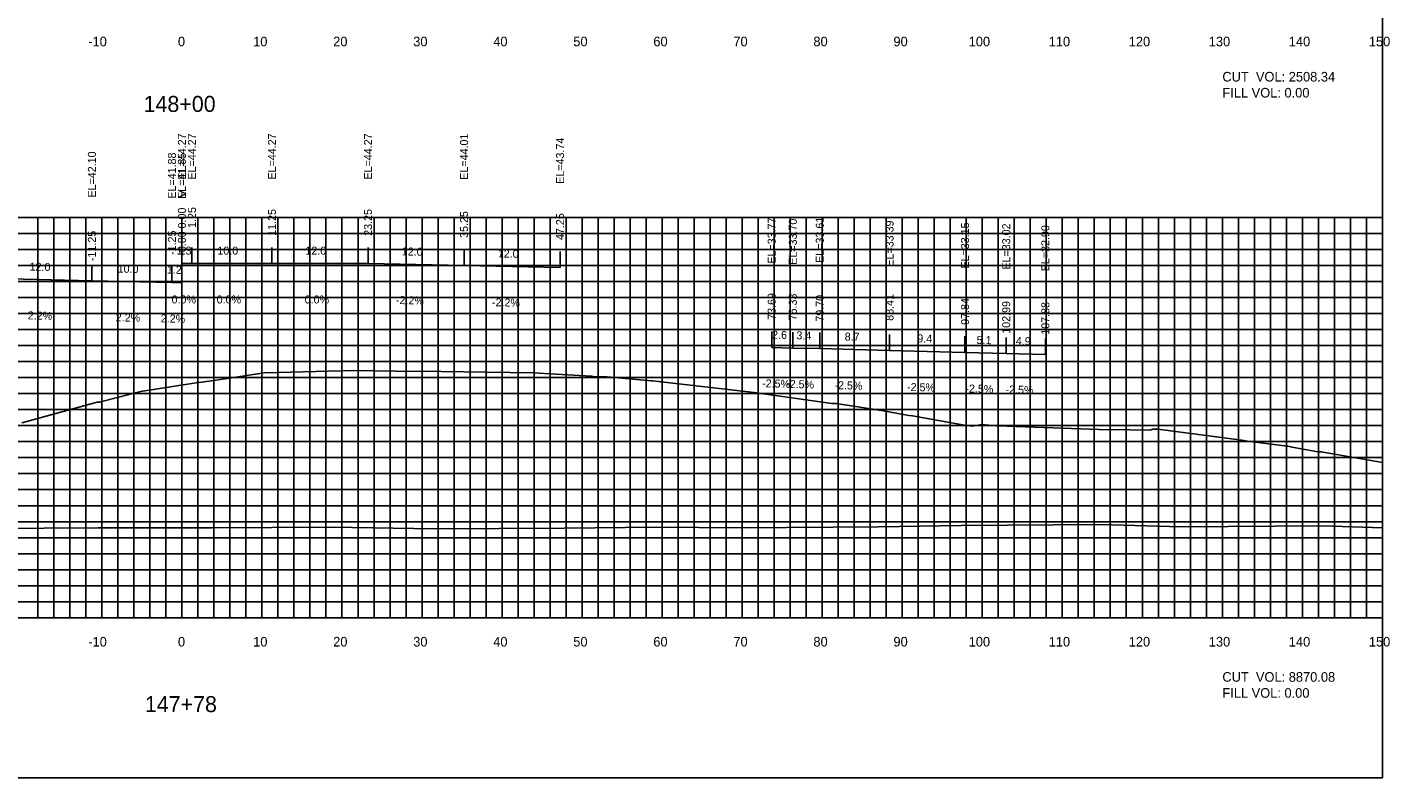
# Model space of a CAD drawing. Extents: x 1800880 to 1818864, y 245271 to 250560.
# Drawn here: x 1810873.5 to 1811043.7, y 250355.3 to 250449.1 of the extents above; entities that cross this region are included whole.
import ezdxf

# ---------------------------------------------------------------- set-up
doc = ezdxf.new("R2010")
doc.units = 0
for name, color, linetype in [('33', 7, 'Continuous'), ('ANNO-TXT', 7, 'Continuous'), ('AXIS', 7, 'Continuous'), ('CL-CNST', 7, 'Continuous'), ('DESIGN - DRAINAGE - Bridges', 7, 'Continuous'), ('DRAINAGETXT', 7, 'Continuous'), ('Level 32', 7, 'Continuous'), ('Level 37', 7, 'Continuous'), ('Level 46', 7, 'Continuous'), ('Level 62', 7, 'Continuous'), ('SHT-BDR', 7, 'Continuous')]:
    doc.layers.add(name, color=color, linetype=linetype)

msp = doc.modelspace()

# ---------------------------------------------------------------- linework, layer by layer
at = {"layer": '33'}
msp.add_line((1810892.82, 250404.38), (1810892.82, 250386.55), dxfattribs=at)
at = {"layer": 'AXIS'}
msp.add_lwpolyline([(1810892.82, 250419.59), (1810894.07, 250419.59), (1810904.07, 250419.59), (1810916.07, 250419.59), (1810928.07, 250419.33), (1810940.07, 250419.07)], dxfattribs=at)
at = {"layer": 'CL-CNST'}
msp.add_lwpolyline([(1810872.83, 250399.67), (1810882.21, 250402.25), (1810882.54, 250402.26), (1810882.8, 250402.34), (1810887.84, 250403.62), (1810887.92, 250403.62), (1810893.51, 250404.49), (1810894.59, 250404.65), (1810896.22, 250404.89), (1810899.01, 250405.3), (1810903.11, 250405.91), (1810906.42, 250406), (1810914.23, 250406.19), (1810919.58, 250406.14), (1810925.23, 250406.07), (1810930.85, 250406.01), (1810936.82, 250405.93), (1810938.75, 250405.8), (1810940.32, 250405.7), (1810942.47, 250405.57), (1810944.03, 250405.49), (1810944.22, 250405.48), (1810945.1, 250405.43), (1810945.37, 250405.43), (1810945.94, 250405.4), (1810951.46, 250404.92), (1810951.62, 250404.92), (1810964.34, 250403.45), (1810974.02, 250402.07), (1810974.24, 250402.07), (1810974.58, 250402.07), (1810980.47, 250401.17), (1810983.66, 250400.6), (1810984.09, 250400.53), (1810990.59, 250399.39), (1810991.62, 250399.25), (1810992.76, 250399.48), (1810994.53, 250399.3), (1810994.58, 250399.3), (1810994.64, 250399.31), (1810994.71, 250399.31), (1810997.05, 250399.23), (1811008.61, 250398.81), (1811008.77, 250398.82), (1811013.75, 250398.75), (1811014.15, 250398.9), (1811014.25, 250398.89), (1811014.27, 250398.89), (1811014.62, 250398.89), (1811014.76, 250398.89), (1811025.26, 250397.49), (1811025.97, 250397.4), (1811030.93, 250396.77), (1811031.02, 250396.77), (1811031.53, 250396.61), (1811034.75, 250396.05), (1811035.18, 250396.05), (1811042.82, 250394.71)], dxfattribs=at)
at = {"layer": 'DESIGN - DRAINAGE - Bridges'}
for p, q in [((1811042.82, 250375.32), (1811042.82, 250425.32)), ((1811042.88, 250425.32), (1811042.82, 250425.32)), ((1811042.88, 250415.32), (1811042.82, 250415.32)), ((1811042.88, 250405.32), (1811042.82, 250405.32)), ((1811042.88, 250395.32), (1811042.82, 250395.32)), ((1811042.88, 250385.32), (1811042.82, 250385.32)), ((1810742.82, 250375.32), (1811042.82, 250375.32)), ((1810882.82, 250375.26), (1810882.82, 250375.32)), ((1810892.82, 250375.26), (1810892.82, 250375.32)), ((1810902.82, 250375.26), (1810902.82, 250375.32)), ((1810912.82, 250375.26), (1810912.82, 250375.32)), ((1810922.82, 250375.26), (1810922.82, 250375.32)), ((1810932.82, 250375.26), (1810932.82, 250375.32)), ((1810942.82, 250375.26), (1810942.82, 250375.32)), ((1810952.82, 250375.26), (1810952.82, 250375.32)), ((1810962.82, 250375.26), (1810962.82, 250375.32)), ((1810972.82, 250375.26), (1810972.82, 250375.32)), ((1810982.82, 250375.26), (1810982.82, 250375.32)), ((1810992.82, 250375.26), (1810992.82, 250375.32)), ((1811002.82, 250375.26), (1811002.82, 250375.32)), ((1811012.82, 250375.26), (1811012.82, 250375.32)), ((1811022.82, 250375.26), (1811022.82, 250375.32)), ((1811032.82, 250375.26), (1811032.82, 250375.32)), ((1811042.82, 250375.26), (1811042.82, 250375.32)), ((1811042.88, 250375.32), (1811042.82, 250375.32))]:
    msp.add_line(p, q, dxfattribs=at)
at = {"layer": 'Level 37'}
for p, q in [((1810892.82, 250419.59), (1810892.82, 250421.59)), ((1810894.07, 250419.59), (1810894.07, 250421.59)), ((1810904.07, 250419.59), (1810904.07, 250421.59)), ((1810916.07, 250419.59), (1810916.07, 250421.59)), ((1810928.07, 250419.33), (1810928.07, 250421.33)), ((1810940.07, 250419.07), (1810940.07, 250421.07)), ((1810881.57, 250417.42), (1810881.57, 250419.42)), ((1810891.57, 250417.2), (1810891.57, 250419.2)), ((1810892.82, 250417.18), (1810892.82, 250419.18)), ((1810966.51, 250409.09), (1810966.51, 250411.09)), ((1810969.15, 250409.02), (1810969.15, 250411.02)), ((1810972.52, 250408.94), (1810972.52, 250410.94)), ((1810981.23, 250408.72), (1810981.23, 250410.72)), ((1810990.66, 250408.48), (1810990.66, 250410.48)), ((1810995.81, 250408.34), (1810995.81, 250410.34)), ((1811000.7, 250408.22), (1811000.7, 250410.22))]:
    msp.add_line(p, q, dxfattribs=at)
msp.add_lwpolyline([(1810742.82, 250355.32), (1811042.82, 250355.32), (1811042.82, 250545.32), (1810742.82, 250545.32)], close=True, dxfattribs=at)
at = {"layer": 'Level 46'}
for p, q in [((1810742.82, 250425.32), (1811042.82, 250425.32)), ((1810874.82, 250375.32), (1810874.82, 250425.32)), ((1810876.82, 250375.32), (1810876.82, 250425.32)), ((1810878.82, 250375.32), (1810878.82, 250425.32)), ((1810880.82, 250375.32), (1810880.82, 250425.32)), ((1810882.82, 250375.32), (1810882.82, 250425.32)), ((1810884.82, 250375.32), (1810884.82, 250425.32)), ((1810886.82, 250375.32), (1810886.82, 250425.32)), ((1810888.82, 250375.32), (1810888.82, 250425.32)), ((1810890.82, 250375.32), (1810890.82, 250425.32)), ((1810892.82, 250375.32), (1810892.82, 250425.32)), ((1810894.82, 250375.32), (1810894.82, 250425.32)), ((1810896.82, 250375.32), (1810896.82, 250425.32)), ((1810898.82, 250375.32), (1810898.82, 250425.32)), ((1810900.82, 250375.32), (1810900.82, 250425.32)), ((1810902.82, 250375.32), (1810902.82, 250425.32)), ((1810904.82, 250375.32), (1810904.82, 250425.32)), ((1810906.82, 250375.32), (1810906.82, 250425.32)), ((1810908.82, 250375.32), (1810908.82, 250425.32)), ((1810910.82, 250375.32), (1810910.82, 250425.32)), ((1810912.82, 250375.32), (1810912.82, 250425.32)), ((1810914.82, 250375.32), (1810914.82, 250425.32)), ((1810916.82, 250375.32), (1810916.82, 250425.32)), ((1810918.82, 250375.32), (1810918.82, 250425.32)), ((1810920.82, 250375.32), (1810920.82, 250425.32)), ((1810922.82, 250375.32), (1810922.82, 250425.32)), ((1810924.82, 250375.32), (1810924.82, 250425.32)), ((1810926.82, 250375.32), (1810926.82, 250425.32)), ((1810928.82, 250375.32), (1810928.82, 250425.32)), ((1810930.82, 250375.32), (1810930.82, 250425.32)), ((1810932.82, 250375.32), (1810932.82, 250425.32)), ((1810934.82, 250375.32), (1810934.82, 250425.32)), ((1810936.82, 250375.32), (1810936.82, 250425.32)), ((1810938.82, 250375.32), (1810938.82, 250425.32)), ((1810940.82, 250375.32), (1810940.82, 250425.32)), ((1810942.82, 250375.32), (1810942.82, 250425.32)), ((1810944.82, 250375.32), (1810944.82, 250425.32)), ((1810946.82, 250375.32), (1810946.82, 250425.32)), ((1810948.82, 250375.32), (1810948.82, 250425.32)), ((1810950.82, 250375.32), (1810950.82, 250425.32)), ((1810952.82, 250375.32), (1810952.82, 250425.32)), ((1810954.82, 250375.32), (1810954.82, 250425.32)), ((1810956.82, 250375.32), (1810956.82, 250425.32)), ((1810958.82, 250375.32), (1810958.82, 250425.32)), ((1810960.82, 250375.32), (1810960.82, 250425.32)), ((1810962.82, 250375.32), (1810962.82, 250425.32)), ((1810964.82, 250375.32), (1810964.82, 250425.32)), ((1810966.82, 250375.32), (1810966.82, 250425.32)), ((1810968.82, 250375.32), (1810968.82, 250425.32)), ((1810970.82, 250375.32), (1810970.82, 250425.32)), ((1810972.82, 250375.32), (1810972.82, 250425.32)), ((1810974.82, 250375.32), (1810974.82, 250425.32)), ((1810976.82, 250375.32), (1810976.82, 250425.32)), ((1810978.82, 250375.32), (1810978.82, 250425.32)), ((1810980.82, 250375.32), (1810980.82, 250425.32)), ((1810982.82, 250375.32), (1810982.82, 250425.32)), ((1810984.82, 250375.32), (1810984.82, 250425.32)), ((1810986.82, 250375.32), (1810986.82, 250425.32)), ((1810988.82, 250375.32), (1810988.82, 250425.32)), ((1810990.82, 250375.32), (1810990.82, 250425.32)), ((1810992.82, 250375.32), (1810992.82, 250425.32)), ((1810994.82, 250375.32), (1810994.82, 250425.32)), ((1810996.82, 250375.32), (1810996.82, 250425.32)), ((1810998.82, 250375.32), (1810998.82, 250425.32)), ((1811000.82, 250375.32), (1811000.82, 250425.32)), ((1811002.82, 250375.32), (1811002.82, 250425.32)), ((1811004.82, 250375.32), (1811004.82, 250425.32)), ((1811006.82, 250375.32), (1811006.82, 250425.32)), ((1811008.82, 250375.32), (1811008.82, 250425.32)), ((1811010.82, 250375.32), (1811010.82, 250425.32)), ((1811012.82, 250375.32), (1811012.82, 250425.32)), ((1811014.82, 250375.32), (1811014.82, 250425.32)), ((1811016.82, 250375.32), (1811016.82, 250425.32)), ((1811018.82, 250375.32), (1811018.82, 250425.32)), ((1811020.82, 250375.32), (1811020.82, 250425.32)), ((1811022.82, 250375.32), (1811022.82, 250425.32)), ((1811024.82, 250375.32), (1811024.82, 250425.32)), ((1811026.82, 250375.32), (1811026.82, 250425.32)), ((1811028.82, 250375.32), (1811028.82, 250425.32)), ((1811030.82, 250375.32), (1811030.82, 250425.32)), ((1811032.82, 250375.32), (1811032.82, 250425.32)), ((1811034.82, 250375.32), (1811034.82, 250425.32)), ((1811036.82, 250375.32), (1811036.82, 250425.32)), ((1811038.82, 250375.32), (1811038.82, 250425.32)), ((1811040.82, 250375.32), (1811040.82, 250425.32)), ((1811042.82, 250375.32), (1811042.82, 250425.32)), ((1810742.82, 250423.32), (1811042.82, 250423.32)), ((1810742.82, 250421.32), (1811042.82, 250421.32)), ((1810742.82, 250419.32), (1811042.82, 250419.32)), ((1810742.82, 250417.32), (1811042.82, 250417.32)), ((1810742.82, 250415.32), (1811042.82, 250415.32)), ((1810742.82, 250413.32), (1811042.82, 250413.32)), ((1810742.82, 250411.32), (1811042.82, 250411.32)), ((1810742.82, 250409.32), (1811042.82, 250409.32)), ((1810742.82, 250407.32), (1811042.82, 250407.32)), ((1810742.82, 250405.32), (1811042.82, 250405.32)), ((1810742.82, 250403.32), (1811042.82, 250403.32)), ((1810742.82, 250401.32), (1811042.82, 250401.32)), ((1810742.82, 250399.32), (1811042.82, 250399.32)), ((1810742.82, 250397.32), (1811042.82, 250397.32)), ((1810742.82, 250395.32), (1811042.82, 250395.32)), ((1810742.82, 250393.32), (1811042.82, 250393.32)), ((1810742.82, 250391.32), (1811042.82, 250391.32)), ((1810742.82, 250389.32), (1811042.82, 250389.32)), ((1810742.82, 250387.32), (1811042.82, 250387.32)), ((1810742.82, 250385.32), (1811042.82, 250385.32)), ((1810742.82, 250383.32), (1811042.82, 250383.32)), ((1810742.82, 250381.32), (1811042.82, 250381.32)), ((1810742.82, 250379.32), (1811042.82, 250379.32)), ((1810742.82, 250377.32), (1811042.82, 250377.32)), ((1810742.82, 250375.32), (1811042.82, 250375.32))]:
    msp.add_line(p, q, dxfattribs=at)
at = {"layer": 'Level 62'}
for points in [[(1810800.58, 250417.69), (1810810.63, 250417.69), (1810822.7, 250417.69), (1810869.57, 250417.69), (1810881.57, 250417.42), (1810891.57, 250417.2), (1810892.82, 250417.18)], [(1810966.51, 250409.09), (1810969.15, 250409.02), (1810972.52, 250408.94), (1810981.23, 250408.72), (1810990.66, 250408.48), (1810995.81, 250408.34), (1811000.7, 250408.22)], [(1810742.82, 250387.04), (1810757.8, 250386.9), (1810762.32, 250386.9), (1810785.55, 250386.75), (1810792.95, 250386.74), (1810813.31, 250386.6), (1810823.08, 250386.62), (1810841.07, 250386.49), (1810852.84, 250386.53), (1810868.82, 250386.48), (1810882.3, 250386.54), (1810896.58, 250386.56), (1810911.53, 250386.64), (1810924.33, 250386.42), (1810940.57, 250386.51), (1810952.09, 250386.64), (1810962.7, 250386.57), (1810979.84, 250386.67), (1810990.19, 250386.85), (1811007.6, 250386.95), (1811017.64, 250386.68), (1811035.35, 250386.79), (1811042.82, 250386.53)]]:
    msp.add_lwpolyline(points, dxfattribs=at)

# ---------------------------------------------------------------- texts
for s, p in [('-10', (1810881.12, 250446.72)), ('0', (1810892.32, 250446.72)), ('10', (1810901.72, 250446.72)), ('20', (1810911.72, 250446.72)), ('30', (1810921.72, 250446.72)), ('40', (1810931.72, 250446.72)), ('50', (1810941.72, 250446.72)), ('60', (1810951.72, 250446.72)), ('70', (1810961.72, 250446.72)), ('80', (1810971.72, 250446.72)), ('90', (1810981.72, 250446.72)), ('100', (1810991.12, 250446.72)), ('110', (1811001.12, 250446.72)), ('120', (1811011.12, 250446.72)), ('130', (1811021.12, 250446.72)), ('140', (1811031.12, 250446.72)), ('150', (1811041.12, 250446.72)), ('-10', (1810881.12, 250371.72)), ('0', (1810892.32, 250371.72)), ('10', (1810901.72, 250371.72)), ('20', (1810911.72, 250371.72)), ('30', (1810921.72, 250371.72)), ('40', (1810931.72, 250371.72)), ('50', (1810941.72, 250371.72)), ('60', (1810951.72, 250371.72)), ('70', (1810961.72, 250371.72)), ('80', (1810971.72, 250371.72)), ('90', (1810981.72, 250371.72)), ('100', (1810991.12, 250371.72)), ('110', (1811001.12, 250371.72)), ('120', (1811011.12, 250371.72)), ('130', (1811021.12, 250371.72)), ('140', (1811031.12, 250371.72)), ('150', (1811041.12, 250371.72))]:
    msp.add_text(s, height=1.2).set_placement(p)
at = {"layer": 'ANNO-TXT'}
for s, p in [('1.3', (1810892.16, 250420.69)), ('10.0', (1810897.25, 250420.69)), ('12.0', (1810908.25, 250420.69)), ('0.0%', (1810891.53, 250414.59)), ('0.0%', (1810897.16, 250414.59)), ('0.0%', (1810908.16, 250414.59))]:
    msp.add_text(s, height=1, dxfattribs=at).set_placement(p)
for s, rotation, p in [('12.0', 358.7397, (1810920.28, 250420.6)), ('12.0', 358.7397, (1810932.28, 250420.34)), ('12.0', 358.7397, (1810873.78, 250418.7)), ('10.0', 358.7397, (1810884.78, 250418.45)), ('1.2', 358.7397, (1810890.93, 250418.32)), ('-2.2%', 358.7397, (1810919.55, 250414.52)), ('-2.2%', 358.7397, (1810931.55, 250414.25)), ('2.2%', 358.7397, (1810873.55, 250412.6)), ('2.2%', 358.7397, (1810884.55, 250412.36)), ('2.2%', 358.7397, (1810890.17, 250412.23)), ('2.6', 358.543, (1810966.55, 250410.19)), ('3.4', 358.543, (1810969.58, 250410.11)), ('8.7', 358.543, (1810975.62, 250409.96)), ('9.4', 358.543, (1810984.69, 250409.73)), ('5.1', 358.543, (1810992.1, 250409.54)), ('4.9', 358.543, (1810997, 250409.41)), ('-2.5%', 358.543, (1810965.3, 250404.12)), ('-2.5%', 358.543, (1810968.3, 250404.04)), ('-2.5%', 358.543, (1810974.34, 250403.89)), ('-2.5%', 358.543, (1810983.41, 250403.66)), ('-2.5%', 358.543, (1810990.7, 250403.47)), ('-2.5%', 358.543, (1810995.72, 250403.35))]:
    msp.add_text(s, height=1, rotation=rotation, dxfattribs=at).set_placement(p)
at = {"layer": 'DESIGN - DRAINAGE - Bridges'}
msp.add_text('>', height=1.5, dxfattribs=at).set_placement((1810892.21, 250427.57))
at = {"layer": 'DRAINAGETXT'}
for s, p in [('CUT  VOL: 2508.34', (1811022.82, 250442.32)), ('FILL VOL: 0.00', (1811022.82, 250440.32)), ('CUT  VOL: 8870.08', (1811022.82, 250367.32)), ('FILL VOL: 0.00', (1811022.82, 250365.32))]:
    msp.add_text(s, height=1.2, dxfattribs=at).set_placement(p)
at = {"layer": 'Level 32'}
for s, p in [('148+00', (1810888.03, 250438.52)), ('147+78', (1810888.19, 250363.52))]:
    msp.add_text(s, height=2, dxfattribs=at).set_placement(p)
at = {"layer": 'SHT-BDR'}
for s, p in [('EL=44.27', (1810893.32, 250430.07)), ('EL=44.27', (1810894.57, 250430.07)), ('EL=44.27', (1810904.57, 250430.07)), ('EL=44.27', (1810916.57, 250430.07)), ('EL=44.01', (1810928.57, 250430.05)), ('EL=43.74', (1810940.57, 250429.54)), ('EL=42.10', (1810882.07, 250427.82)), ('EL=41.88', (1810892.07, 250427.68)), ('EL=41.85', (1810893.32, 250427.65)), ('0.00', (1810893.32, 250423.96)), ('1.25', (1810894.57, 250424.03)), ('11.25', (1810904.57, 250423.04)), ('23.25', (1810916.57, 250423.04)), ('35.25', (1810928.57, 250422.78)), ('47.25', (1810940.57, 250422.51)), ('EL=33.77', (1810967.01, 250419.56)), ('EL=33.70', (1810969.65, 250419.42)), ('EL=33.61', (1810973.02, 250419.66)), ('EL=33.39', (1810981.73, 250419.19)), ('-11.25', (1810882.07, 250419.88)), ('-1.25', (1810892.07, 250420.65)), ('-0.00', (1810893.32, 250420.55)), ('EL=33.15', (1810991.16, 250418.95)), ('EL=33.02', (1810996.31, 250418.82)), ('EL=32.90', (1811001.2, 250418.61)), ('73.69', (1810967.01, 250412.54)), ('76.33', (1810969.65, 250412.47)), ('79.70', (1810973.02, 250412.31)), ('88.41', (1810981.73, 250412.42)), ('97.84', (1810991.16, 250411.92)), ('102.99', (1810996.31, 250410.8)), ('107.88', (1811001.2, 250410.68))]:
    msp.add_text(s, height=1, rotation=90, dxfattribs=at).set_placement(p)

doc.saveas('drawing.dxf')
